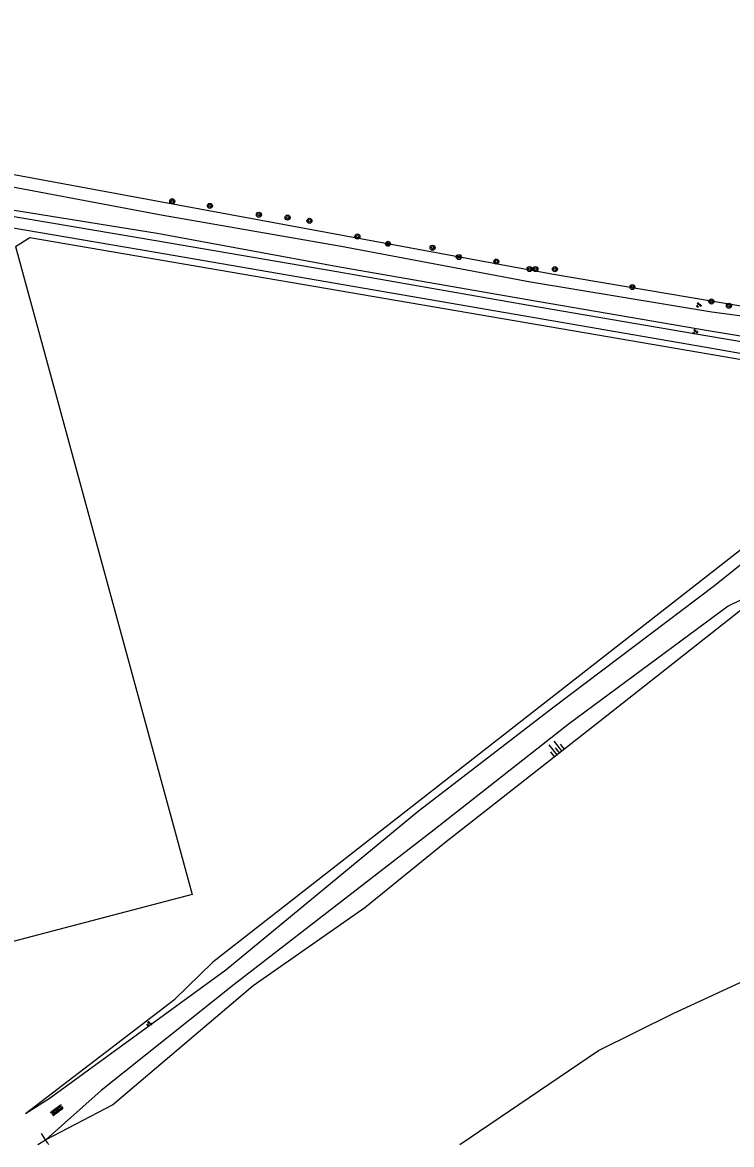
# Model space of a CAD drawing. Extents: x 128999 to 131010, y 395498 to 399007.
# Drawn here: x 130169.9 to 130282.8, y 395500 to 395678.7 of the extents above; entities that cross this region are included whole.
import ezdxf

# ---------------------------------------------------------------- set-up
doc = ezdxf.new("R2010")
doc.units = 0
for name, color, linetype in [('gg-afsc-draadraster', 7, 'Continuous'), ('gg-afsc-faunaraster', 7, 'Continuous'), ('gg-knt-BGT kruinlijn', 7, 'Continuous'), ('gg-knt-bovenkant onderkant talud', 7, 'Continuous'), ('gg-knt-bronhoudergrens', 7, 'Continuous'), ('gg-knt-onverhard', 7, 'Continuous'), ('gg-knt-verharding', 7, 'Continuous'), ('gt-grn-groengrens', 7, 'Continuous'), ('gt-symb-boom', 7, 'Continuous'), ('gt-symb-groenvak', 7, 'Continuous'), ('gt-symb-overige verharding', 7, 'Continuous'), ('gt-symb-talud symbool', 7, 'Continuous')]:
    doc.layers.add(name, color=color, linetype=linetype)

# ---------------------------------------------------------------- blocks, each defined once
blk = doc.blocks.new('gt0-BOOM')
at = {"layer": 'gt-symb-boom'}
for radius in [0.4, 0.2]:
    blk.add_circle((0, 0), radius, dxfattribs=at)
blk = doc.blocks.new('gt0-GRVAK')
at = {"layer": 'gt-symb-groenvak'}
for p, q in [((-0.11, 0.19), (-0.23, 0.24)), ((-0.18, 0.15), (0.09, 0.15)), ((-0.09, 0.21), (-0.16, 0.32)), ((-0.05, 0.21), (-0.05, 0.39)), ((0, 0.21), (0.06, 0.32)), ((0.01, 0.19), (0.13, 0.24)), ((0.26, -0.05), (0.2, 0.06)), ((0.31, -0.05), (0.31, 0.13)), ((0.35, -0.05), (0.41, 0.06)), ((-0.24, -0.23), (-0.36, -0.18)), ((-0.32, -0.26), (-0.05, -0.26)), ((-0.23, -0.21), (-0.29, -0.1)), ((-0.18, -0.2), (-0.18, -0.02)), ((-0.14, -0.21), (-0.07, -0.1)), ((-0.12, -0.23), (0, -0.18)), ((0.24, -0.07), (0.12, -0.02)), ((0.17, -0.11), (0.44, -0.11)), ((0.37, -0.07), (0.49, -0.02))]:
    blk.add_line(p, q, dxfattribs=at)
blk = doc.blocks.new('gt0-OVH')
at = {"layer": 'gt-symb-overige verharding'}
for points in [[(-0.97, 0.3), (-0.97, 0.31), (-0.96, 0.32), (-0.97, 0.33), (-0.97, 0.34), (-0.98, 0.35), (-0.99, 0.35), (-1, 0.36), (-1.01, 0.35), (-1.02, 0.35), (-1.03, 0.34), (-1.03, 0.33), (-1.04, 0.32), (-1.03, 0.31), (-1.03, 0.3), (-1.02, 0.29), (-1.01, 0.29), (-1, 0.28), (-0.99, 0.29), (-0.98, 0.29)], [(-0.87, 0.11), (-0.87, 0.12), (-0.86, 0.13), (-0.87, 0.14), (-0.87, 0.15), (-0.88, 0.16), (-0.89, 0.16), (-0.9, 0.16), (-0.91, 0.16), (-0.92, 0.16), (-0.93, 0.15), (-0.93, 0.14), (-0.94, 0.13), (-0.93, 0.12), (-0.93, 0.11), (-0.92, 0.1), (-0.91, 0.09), (-0.9, 0.09), (-0.89, 0.09), (-0.88, 0.1)], [(-0.77, 0.3), (-0.77, 0.31), (-0.76, 0.32), (-0.77, 0.33), (-0.77, 0.34), (-0.78, 0.35), (-0.79, 0.35), (-0.8, 0.36), (-0.81, 0.35), (-0.82, 0.35), (-0.83, 0.34), (-0.83, 0.33), (-0.84, 0.32), (-0.83, 0.31), (-0.83, 0.3), (-0.82, 0.29), (-0.81, 0.29), (-0.8, 0.28), (-0.79, 0.29), (-0.78, 0.29)], [(-0.67, 0.11), (-0.67, 0.12), (-0.66, 0.13), (-0.67, 0.14), (-0.67, 0.15), (-0.68, 0.16), (-0.69, 0.16), (-0.7, 0.16), (-0.71, 0.16), (-0.72, 0.16), (-0.73, 0.15), (-0.73, 0.14), (-0.74, 0.13), (-0.73, 0.12), (-0.73, 0.11), (-0.72, 0.1), (-0.71, 0.09), (-0.7, 0.09), (-0.69, 0.09), (-0.68, 0.1)], [(-0.57, 0.3), (-0.57, 0.31), (-0.56, 0.32), (-0.57, 0.33), (-0.57, 0.34), (-0.58, 0.35), (-0.59, 0.35), (-0.6, 0.36), (-0.61, 0.35), (-0.62, 0.35), (-0.63, 0.34), (-0.63, 0.33), (-0.64, 0.32), (-0.63, 0.31), (-0.63, 0.3), (-0.62, 0.29), (-0.61, 0.29), (-0.6, 0.28), (-0.59, 0.29), (-0.58, 0.29)], [(-0.47, 0.11), (-0.47, 0.12), (-0.46, 0.13), (-0.47, 0.14), (-0.47, 0.15), (-0.48, 0.16), (-0.49, 0.16), (-0.5, 0.16), (-0.51, 0.16), (-0.52, 0.16), (-0.53, 0.15), (-0.53, 0.14), (-0.54, 0.13), (-0.53, 0.12), (-0.53, 0.11), (-0.52, 0.1), (-0.51, 0.09), (-0.5, 0.09), (-0.49, 0.09), (-0.48, 0.1)], [(-0.37, 0.3), (-0.37, 0.31), (-0.36, 0.32), (-0.37, 0.33), (-0.37, 0.34), (-0.38, 0.35), (-0.39, 0.35), (-0.4, 0.36), (-0.41, 0.35), (-0.42, 0.35), (-0.43, 0.34), (-0.43, 0.33), (-0.44, 0.32), (-0.43, 0.31), (-0.43, 0.3), (-0.42, 0.29), (-0.41, 0.29), (-0.4, 0.28), (-0.39, 0.29), (-0.38, 0.29)], [(-0.27, 0.11), (-0.27, 0.12), (-0.26, 0.13), (-0.27, 0.14), (-0.27, 0.15), (-0.28, 0.16), (-0.29, 0.16), (-0.3, 0.16), (-0.31, 0.16), (-0.32, 0.16), (-0.33, 0.15), (-0.33, 0.14), (-0.34, 0.13), (-0.33, 0.12), (-0.33, 0.11), (-0.32, 0.1), (-0.31, 0.09), (-0.3, 0.09), (-0.29, 0.09), (-0.28, 0.1)], [(-0.17, 0.3), (-0.17, 0.31), (-0.16, 0.32), (-0.17, 0.33), (-0.17, 0.34), (-0.18, 0.35), (-0.19, 0.35), (-0.2, 0.36), (-0.21, 0.35), (-0.22, 0.35), (-0.23, 0.34), (-0.23, 0.33), (-0.24, 0.32), (-0.23, 0.31), (-0.23, 0.3), (-0.22, 0.29), (-0.21, 0.29), (-0.2, 0.28), (-0.19, 0.29), (-0.18, 0.29)], [(-0.07, 0.11), (-0.07, 0.12), (-0.06, 0.13), (-0.07, 0.14), (-0.07, 0.15), (-0.08, 0.16), (-0.09, 0.16), (-0.1, 0.16), (-0.11, 0.16), (-0.12, 0.16), (-0.13, 0.15), (-0.13, 0.14), (-0.14, 0.13), (-0.13, 0.12), (-0.13, 0.11), (-0.12, 0.1), (-0.11, 0.09), (-0.1, 0.09), (-0.09, 0.09), (-0.08, 0.1)], [(0.03, 0.3), (0.03, 0.31), (0.04, 0.32), (0.03, 0.33), (0.03, 0.34), (0.02, 0.35), (0.01, 0.35), (0, 0.36), (-0.01, 0.35), (-0.02, 0.35), (-0.03, 0.34), (-0.03, 0.33), (-0.04, 0.32), (-0.03, 0.31), (-0.03, 0.3), (-0.02, 0.29), (-0.01, 0.29), (0, 0.28), (0.01, 0.29), (0.02, 0.29)], [(0.13, 0.11), (0.13, 0.12), (0.14, 0.13), (0.13, 0.14), (0.13, 0.15), (0.12, 0.16), (0.11, 0.16), (0.1, 0.16), (0.09, 0.16), (0.08, 0.16), (0.07, 0.15), (0.07, 0.14), (0.06, 0.13), (0.07, 0.12), (0.07, 0.11), (0.08, 0.1), (0.09, 0.09), (0.1, 0.09), (0.11, 0.09), (0.12, 0.1)], [(0.23, 0.3), (0.23, 0.31), (0.24, 0.32), (0.23, 0.33), (0.23, 0.34), (0.22, 0.35), (0.21, 0.35), (0.2, 0.36), (0.19, 0.35), (0.18, 0.35), (0.17, 0.34), (0.17, 0.33), (0.16, 0.32), (0.17, 0.31), (0.17, 0.3), (0.18, 0.29), (0.19, 0.29), (0.2, 0.28), (0.21, 0.29), (0.22, 0.29)], [(0.33, 0.11), (0.33, 0.12), (0.34, 0.13), (0.33, 0.14), (0.33, 0.15), (0.32, 0.16), (0.31, 0.16), (0.3, 0.16), (0.29, 0.16), (0.28, 0.16), (0.27, 0.15), (0.27, 0.14), (0.26, 0.13), (0.27, 0.12), (0.27, 0.11), (0.28, 0.1), (0.29, 0.09), (0.3, 0.09), (0.31, 0.09), (0.32, 0.1)], [(0.43, 0.3), (0.43, 0.31), (0.44, 0.32), (0.43, 0.33), (0.43, 0.34), (0.42, 0.35), (0.41, 0.35), (0.4, 0.36), (0.39, 0.35), (0.38, 0.35), (0.37, 0.34), (0.37, 0.33), (0.36, 0.32), (0.37, 0.31), (0.37, 0.3), (0.38, 0.29), (0.39, 0.29), (0.4, 0.28), (0.41, 0.29), (0.42, 0.29)], [(0.53, 0.11), (0.53, 0.12), (0.54, 0.13), (0.53, 0.14), (0.53, 0.15), (0.52, 0.16), (0.51, 0.16), (0.5, 0.16), (0.49, 0.16), (0.48, 0.16), (0.47, 0.15), (0.47, 0.14), (0.46, 0.13), (0.47, 0.12), (0.47, 0.11), (0.48, 0.1), (0.49, 0.09), (0.5, 0.09), (0.51, 0.09), (0.52, 0.1)], [(0.63, 0.3), (0.63, 0.31), (0.64, 0.32), (0.63, 0.33), (0.63, 0.34), (0.62, 0.35), (0.61, 0.35), (0.6, 0.36), (0.59, 0.35), (0.58, 0.35), (0.57, 0.34), (0.57, 0.33), (0.56, 0.32), (0.57, 0.31), (0.57, 0.3), (0.58, 0.29), (0.59, 0.29), (0.6, 0.28), (0.61, 0.29), (0.62, 0.29)], [(0.73, 0.11), (0.73, 0.12), (0.74, 0.13), (0.73, 0.14), (0.73, 0.15), (0.72, 0.16), (0.71, 0.16), (0.7, 0.16), (0.69, 0.16), (0.68, 0.16), (0.67, 0.15), (0.67, 0.14), (0.66, 0.13), (0.67, 0.12), (0.67, 0.11), (0.68, 0.1), (0.69, 0.09), (0.7, 0.09), (0.71, 0.09), (0.72, 0.1)], [(0.83, 0.3), (0.83, 0.31), (0.84, 0.32), (0.83, 0.33), (0.83, 0.34), (0.82, 0.35), (0.81, 0.35), (0.8, 0.36), (0.79, 0.35), (0.78, 0.35), (0.77, 0.34), (0.77, 0.33), (0.76, 0.32), (0.77, 0.31), (0.77, 0.3), (0.78, 0.29), (0.79, 0.29), (0.8, 0.28), (0.81, 0.29), (0.82, 0.29)], [(0.93, 0.11), (0.93, 0.12), (0.94, 0.13), (0.93, 0.14), (0.93, 0.15), (0.92, 0.16), (0.91, 0.16), (0.9, 0.16), (0.89, 0.16), (0.88, 0.16), (0.87, 0.15), (0.87, 0.14), (0.86, 0.13), (0.87, 0.12), (0.87, 0.11), (0.88, 0.1), (0.89, 0.09), (0.9, 0.09), (0.91, 0.09), (0.92, 0.1)], [(1.03, 0.3), (1.03, 0.31), (1.04, 0.32), (1.03, 0.33), (1.03, 0.34), (1.02, 0.35), (1.01, 0.35), (1, 0.36), (0.99, 0.35), (0.98, 0.35), (0.97, 0.34), (0.97, 0.33), (0.96, 0.32), (0.97, 0.31), (0.97, 0.3), (0.98, 0.29), (0.99, 0.29), (1, 0.28), (1.01, 0.29), (1.02, 0.29)], [(-0.97, -0.14), (-0.97, -0.13), (-0.96, -0.12), (-0.97, -0.11), (-0.97, -0.1), (-0.98, -0.09), (-0.99, -0.09), (-1, -0.08), (-1.01, -0.09), (-1.02, -0.09), (-1.03, -0.1), (-1.03, -0.11), (-1.04, -0.12), (-1.03, -0.13), (-1.03, -0.14), (-1.02, -0.15), (-1.01, -0.15), (-1, -0.16), (-0.99, -0.15), (-0.98, -0.15)], [(-0.87, -0.33), (-0.87, -0.32), (-0.86, -0.31), (-0.87, -0.3), (-0.87, -0.29), (-0.88, -0.28), (-0.89, -0.28), (-0.9, -0.28), (-0.91, -0.28), (-0.92, -0.28), (-0.93, -0.29), (-0.93, -0.3), (-0.94, -0.31), (-0.93, -0.32), (-0.93, -0.33), (-0.92, -0.34), (-0.91, -0.35), (-0.9, -0.35), (-0.89, -0.35), (-0.88, -0.34)], [(-0.77, -0.14), (-0.77, -0.13), (-0.76, -0.12), (-0.77, -0.11), (-0.77, -0.1), (-0.78, -0.09), (-0.79, -0.09), (-0.8, -0.08), (-0.81, -0.09), (-0.82, -0.09), (-0.83, -0.1), (-0.83, -0.11), (-0.84, -0.12), (-0.83, -0.13), (-0.83, -0.14), (-0.82, -0.15), (-0.81, -0.15), (-0.8, -0.16), (-0.79, -0.15), (-0.78, -0.15)], [(-0.67, -0.33), (-0.67, -0.32), (-0.66, -0.31), (-0.67, -0.3), (-0.67, -0.29), (-0.68, -0.28), (-0.69, -0.28), (-0.7, -0.28), (-0.71, -0.28), (-0.72, -0.28), (-0.73, -0.29), (-0.73, -0.3), (-0.74, -0.31), (-0.73, -0.32), (-0.73, -0.33), (-0.72, -0.34), (-0.71, -0.35), (-0.7, -0.35), (-0.69, -0.35), (-0.68, -0.34)], [(-0.57, -0.14), (-0.57, -0.13), (-0.56, -0.12), (-0.57, -0.11), (-0.57, -0.1), (-0.58, -0.09), (-0.59, -0.09), (-0.6, -0.08), (-0.61, -0.09), (-0.62, -0.09), (-0.63, -0.1), (-0.63, -0.11), (-0.64, -0.12), (-0.63, -0.13), (-0.63, -0.14), (-0.62, -0.15), (-0.61, -0.15), (-0.6, -0.16), (-0.59, -0.15), (-0.58, -0.15)], [(-0.47, -0.33), (-0.47, -0.32), (-0.46, -0.31), (-0.47, -0.3), (-0.47, -0.29), (-0.48, -0.28), (-0.49, -0.28), (-0.5, -0.28), (-0.51, -0.28), (-0.52, -0.28), (-0.53, -0.29), (-0.53, -0.3), (-0.54, -0.31), (-0.53, -0.32), (-0.53, -0.33), (-0.52, -0.34), (-0.51, -0.35), (-0.5, -0.35), (-0.49, -0.35), (-0.48, -0.34)], [(-0.37, -0.14), (-0.37, -0.13), (-0.36, -0.12), (-0.37, -0.11), (-0.37, -0.1), (-0.38, -0.09), (-0.39, -0.09), (-0.4, -0.08), (-0.41, -0.09), (-0.42, -0.09), (-0.43, -0.1), (-0.43, -0.11), (-0.44, -0.12), (-0.43, -0.13), (-0.43, -0.14), (-0.42, -0.15), (-0.41, -0.15), (-0.4, -0.16), (-0.39, -0.15), (-0.38, -0.15)], [(-0.27, -0.33), (-0.27, -0.32), (-0.26, -0.31), (-0.27, -0.3), (-0.27, -0.29), (-0.28, -0.28), (-0.29, -0.28), (-0.3, -0.28), (-0.31, -0.28), (-0.32, -0.28), (-0.33, -0.29), (-0.33, -0.3), (-0.34, -0.31), (-0.33, -0.32), (-0.33, -0.33), (-0.32, -0.34), (-0.31, -0.35), (-0.3, -0.35), (-0.29, -0.35), (-0.28, -0.34)], [(-0.17, -0.14), (-0.17, -0.13), (-0.16, -0.12), (-0.17, -0.11), (-0.17, -0.1), (-0.18, -0.09), (-0.19, -0.09), (-0.2, -0.08), (-0.21, -0.09), (-0.22, -0.09), (-0.23, -0.1), (-0.23, -0.11), (-0.24, -0.12), (-0.23, -0.13), (-0.23, -0.14), (-0.22, -0.15), (-0.21, -0.15), (-0.2, -0.16), (-0.19, -0.15), (-0.18, -0.15)], [(-0.07, -0.33), (-0.07, -0.32), (-0.06, -0.31), (-0.07, -0.3), (-0.07, -0.29), (-0.08, -0.28), (-0.09, -0.28), (-0.1, -0.28), (-0.11, -0.28), (-0.12, -0.28), (-0.13, -0.29), (-0.13, -0.3), (-0.14, -0.31), (-0.13, -0.32), (-0.13, -0.33), (-0.12, -0.34), (-0.11, -0.35), (-0.1, -0.35), (-0.09, -0.35), (-0.08, -0.34)], [(0.03, -0.14), (0.03, -0.13), (0.04, -0.12), (0.03, -0.11), (0.03, -0.1), (0.02, -0.09), (0.01, -0.09), (0, -0.08), (-0.01, -0.09), (-0.02, -0.09), (-0.03, -0.1), (-0.03, -0.11), (-0.04, -0.12), (-0.03, -0.13), (-0.03, -0.14), (-0.02, -0.15), (-0.01, -0.15), (0, -0.16), (0.01, -0.15), (0.02, -0.15)], [(0.13, -0.33), (0.13, -0.32), (0.14, -0.31), (0.13, -0.3), (0.13, -0.29), (0.12, -0.28), (0.11, -0.28), (0.1, -0.28), (0.09, -0.28), (0.08, -0.28), (0.07, -0.29), (0.07, -0.3), (0.06, -0.31), (0.07, -0.32), (0.07, -0.33), (0.08, -0.34), (0.09, -0.35), (0.1, -0.35), (0.11, -0.35), (0.12, -0.34)], [(0.23, -0.14), (0.23, -0.13), (0.24, -0.12), (0.23, -0.11), (0.23, -0.1), (0.22, -0.09), (0.21, -0.09), (0.2, -0.08), (0.19, -0.09), (0.18, -0.09), (0.17, -0.1), (0.17, -0.11), (0.16, -0.12), (0.17, -0.13), (0.17, -0.14), (0.18, -0.15), (0.19, -0.15), (0.2, -0.16), (0.21, -0.15), (0.22, -0.15)], [(0.33, -0.33), (0.33, -0.32), (0.34, -0.31), (0.33, -0.3), (0.33, -0.29), (0.32, -0.28), (0.31, -0.28), (0.3, -0.28), (0.29, -0.28), (0.28, -0.28), (0.27, -0.29), (0.27, -0.3), (0.26, -0.31), (0.27, -0.32), (0.27, -0.33), (0.28, -0.34), (0.29, -0.35), (0.3, -0.35), (0.31, -0.35), (0.32, -0.34)], [(0.43, -0.14), (0.43, -0.13), (0.44, -0.12), (0.43, -0.11), (0.43, -0.1), (0.42, -0.09), (0.41, -0.09), (0.4, -0.08), (0.39, -0.09), (0.38, -0.09), (0.37, -0.1), (0.37, -0.11), (0.36, -0.12), (0.37, -0.13), (0.37, -0.14), (0.38, -0.15), (0.39, -0.15), (0.4, -0.16), (0.41, -0.15), (0.42, -0.15)], [(0.53, -0.33), (0.53, -0.32), (0.54, -0.31), (0.53, -0.3), (0.53, -0.29), (0.52, -0.28), (0.51, -0.28), (0.5, -0.28), (0.49, -0.28), (0.48, -0.28), (0.47, -0.29), (0.47, -0.3), (0.46, -0.31), (0.47, -0.32), (0.47, -0.33), (0.48, -0.34), (0.49, -0.35), (0.5, -0.35), (0.51, -0.35), (0.52, -0.34)], [(0.63, -0.14), (0.63, -0.13), (0.64, -0.12), (0.63, -0.11), (0.63, -0.1), (0.62, -0.09), (0.61, -0.09), (0.6, -0.08), (0.59, -0.09), (0.58, -0.09), (0.57, -0.1), (0.57, -0.11), (0.56, -0.12), (0.57, -0.13), (0.57, -0.14), (0.58, -0.15), (0.59, -0.15), (0.6, -0.16), (0.61, -0.15), (0.62, -0.15)], [(0.73, -0.33), (0.73, -0.32), (0.74, -0.31), (0.73, -0.3), (0.73, -0.29), (0.72, -0.28), (0.71, -0.28), (0.7, -0.28), (0.69, -0.28), (0.68, -0.28), (0.67, -0.29), (0.67, -0.3), (0.66, -0.31), (0.67, -0.32), (0.67, -0.33), (0.68, -0.34), (0.69, -0.35), (0.7, -0.35), (0.71, -0.35), (0.72, -0.34)], [(0.83, -0.14), (0.83, -0.13), (0.84, -0.12), (0.83, -0.11), (0.83, -0.1), (0.82, -0.09), (0.81, -0.09), (0.8, -0.08), (0.79, -0.09), (0.78, -0.09), (0.77, -0.1), (0.77, -0.11), (0.76, -0.12), (0.77, -0.13), (0.77, -0.14), (0.78, -0.15), (0.79, -0.15), (0.8, -0.16), (0.81, -0.15), (0.82, -0.15)], [(0.93, -0.33), (0.93, -0.32), (0.94, -0.31), (0.93, -0.3), (0.93, -0.29), (0.92, -0.28), (0.91, -0.28), (0.9, -0.28), (0.89, -0.28), (0.88, -0.28), (0.87, -0.29), (0.87, -0.3), (0.86, -0.31), (0.87, -0.32), (0.87, -0.33), (0.88, -0.34), (0.89, -0.35), (0.9, -0.35), (0.91, -0.35), (0.92, -0.34)], [(1.03, -0.14), (1.03, -0.13), (1.04, -0.12), (1.03, -0.11), (1.03, -0.1), (1.02, -0.09), (1.01, -0.09), (1, -0.08), (0.99, -0.09), (0.98, -0.09), (0.97, -0.1), (0.97, -0.11), (0.96, -0.12), (0.97, -0.13), (0.97, -0.14), (0.98, -0.15), (0.99, -0.15), (1, -0.16), (1.01, -0.15), (1.02, -0.15)]]:
    blk.add_lwpolyline(points, close=True, dxfattribs=at)
blk = doc.blocks.new('gt0-TALUD_1')
at = {"layer": 'gt-symb-talud symbool'}
for p, q in [((-1, -1), (-1, 0)), ((-0.5, -2), (-0.5, 0)), ((0, -1), (0, 0)), ((0.5, -2), (0.5, 0)), ((1, -1), (1, 0))]:
    blk.add_line(p, q, dxfattribs=at)

msp = doc.modelspace()

# ---------------------------------------------------------------- linework, layer by layer
at = {"layer": 'gg-afsc-draadraster'}
msp.add_line((130170.41, 395504.92), (130194.17, 395523.14), dxfattribs=at)
for points in [[(130078.65, 395669.68), (130078.97, 395669.66), (130081.52, 395670.11), (130091.49, 395668.57), (130125.13, 395662.49), (130254.45, 395638.6), (130301.9, 395630.58), (130306.17, 395630.25)], [(130168.79, 395643.02), (130171.08, 395644.48), (130252.27, 395630.54), (130313.51, 395620.05), (130313.2, 395617.28), (130200.2, 395529.05), (130194.17, 395523.14)]]:
    msp.add_lwpolyline(points, dxfattribs=at)
at = {"layer": 'gg-afsc-faunaraster'}
for p, q in [((130173.56, 395500.75), (130172.95, 395501.75)), ((130173.92, 395500.21), (130173.56, 395500.75)), ((130173.92, 395500.21), (130174.07, 395500))]:
    msp.add_line(p, q, dxfattribs=at)
at = {"layer": 'gg-knt-BGT kruinlijn'}
msp.add_lwpolyline([(130173.68, 395500.81), (130184.26, 395506.35), (130206.64, 395525.31), (130224.45, 395537.73), (130237.11, 395548.03), (130261.98, 395567.55), (130283.22, 395584.33), (130290.3, 395589.89)], dxfattribs=at)
at = {"layer": 'gg-knt-bovenkant onderkant talud'}
msp.add_line((130173.68, 395500.81), (130173.56, 395500.75), dxfattribs=at)
at = {"layer": 'gg-knt-bronhoudergrens'}
msp.add_lwpolyline([(130239.56, 395500), (130261.64, 395514.97), (130273.55, 395520.88), (130294.89, 395530.74), (130356.26, 395562.95), (130388.38, 395579.41), (130411.13, 395590.08), (130492.67, 395610.46), (130499.15, 395611.74), (130527.53, 395612.66)], dxfattribs=at)
at = {"layer": 'gg-knt-onverhard'}
msp.add_line((130172.33, 395500), (130173.56, 395500.75), dxfattribs=at)
for points in [[(129925.24, 395678.7), (129925.27, 395677.45), (129925.91, 395676.55), (129946.73, 395674.93), (129972.25, 395673.6), (130002.69, 395672.25), (130032.96, 395671.04), (130052.85, 395669.77), (130066.11, 395668.8), (130079.01, 395667.45), (130102.73, 395663.72), (130132.42, 395658.48), (130161.52, 395653.81), (130192.01, 395648.05), (130220.65, 395643.05), (130250.79, 395637.41), (130279.68, 395632.59), (130308.5, 395628.79), (130313.59, 395628.25)], [(130312.03, 395623.72), (130308.53, 395624.78), (130279.13, 395629.6), (130250.31, 395634.54), (130220.11, 395639.8), (130191.38, 395645.11), (130160.62, 395650.03), (130131.71, 395655.04), (130102.19, 395660.42), (130078.35, 395664.15), (130065.82, 395665.62), (130052.46, 395666.73), (130032.51, 395667.85), (130002.64, 395669.18), (129972.15, 395670.41), (129946.64, 395671.68), (129924.6, 395672.67), (129905.36, 395674.11), (129881.11, 395675.16), (129853.63, 395676.24), (129833.36, 395676.5)], [(130170.41, 395504.92), (130174.14, 395507.31), (130202.3, 395527.8), (130232.93, 395553.12), (130254.53, 395569.69), (130280.11, 395589.05), (130302.81, 395607.29), (130314.21, 395615.36), (130315.35, 395617.05), (130315.64, 395619.02), (130314.78, 395620.89), (130313.21, 395621.71)], [(130290.3, 395589.89), (130287.65, 395588.35), (130282.27, 395585.74), (130257, 395567.08), (130235.45, 395550.14), (130203.62, 395525.48), (130182.42, 395508.61), (130173.68, 395500.81)]]:
    msp.add_lwpolyline(points, dxfattribs=at)
at = {"layer": 'gg-knt-verharding'}
for points in [[(129833.36, 395676.5), (129853.55, 395675.21), (129881.18, 395673.82), (129905.33, 395672.56), (129924.63, 395671.57), (129972.23, 395669.22), (130002.64, 395668.04), (130032.45, 395666.75), (130052.44, 395665.52), (130065.67, 395664.19), (130078.21, 395662.95), (130102.04, 395659.14), (130131.55, 395654.07), (130160.65, 395649.12), (130191.16, 395643.99), (130219.97, 395639.03), (130250.25, 395633.75), (130279.05, 395628.82), (130308.47, 395623.83), (130310.08, 395623.57), (130312.03, 395623.72)], [(130313.21, 395621.71), (130310.83, 395621.61), (130308.31, 395621.75), (130278.8, 395626.91), (130249.91, 395631.93), (130219.74, 395637.12), (130190.85, 395642.11), (130101.44, 395657.36), (130077.91, 395661.09), (130065.59, 395662.45), (130052.32, 395663.67), (130032.42, 395664.93), (130002.6, 395666.12), (129972.32, 395667.4), (129946.47, 395668.52), (129924.26, 395669.56), (129881.31, 395671.84), (129853.47, 395673.2), (129832.66, 395674.67)]]:
    msp.add_lwpolyline(points, dxfattribs=at)
at = {"layer": 'gt-grn-groengrens'}
msp.add_lwpolyline([(130168.79, 395643.02), (130196.94, 395539.83), (130045.21, 395500)], dxfattribs=at)

# ---------------------------------------------------------------- block references
at = {"layer": 'gt-symb-boom'}
for p in [(130193.75, 395650.23), (130199.76, 395649.49), (130207.57, 395648.08), (130212.13, 395647.62), (130215.61, 395647.11), (130223.25, 395644.59), (130228.12, 395643.45), (130235.22, 395642.82), (130239.4, 395641.34), (130245.37, 395640.63), (130250.65, 395639.43), (130251.6, 395639.42), (130254.7, 395639.41), (130267.03, 395636.56), (130279.62, 395634.26), (130282.41, 395633.59)]:
    msp.add_blockref('gt0-BOOM', p, dxfattribs=at)
at = {"layer": 'gt-symb-groenvak'}
for p in [(130277.6, 395633.69), (130277.04, 395629.44), (130190.07, 395519.25)]:
    msp.add_blockref('gt0-GRVAK', p, dxfattribs=at)
at = {"layer": 'gt-symb-overige verharding', "rotation": 36.29695894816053}
msp.add_blockref('gt0-OVH', (130175.41, 395505.46), dxfattribs=at)
at = {"layer": 'gt-symb-talud symbool', "xscale": 1.0001999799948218, "yscale": 1.0001999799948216, "rotation": -141.98433951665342}
msp.add_blockref('gt0-TALUD_1', (130255.38, 395562.37), dxfattribs=at)

doc.saveas('drawing.dxf')
